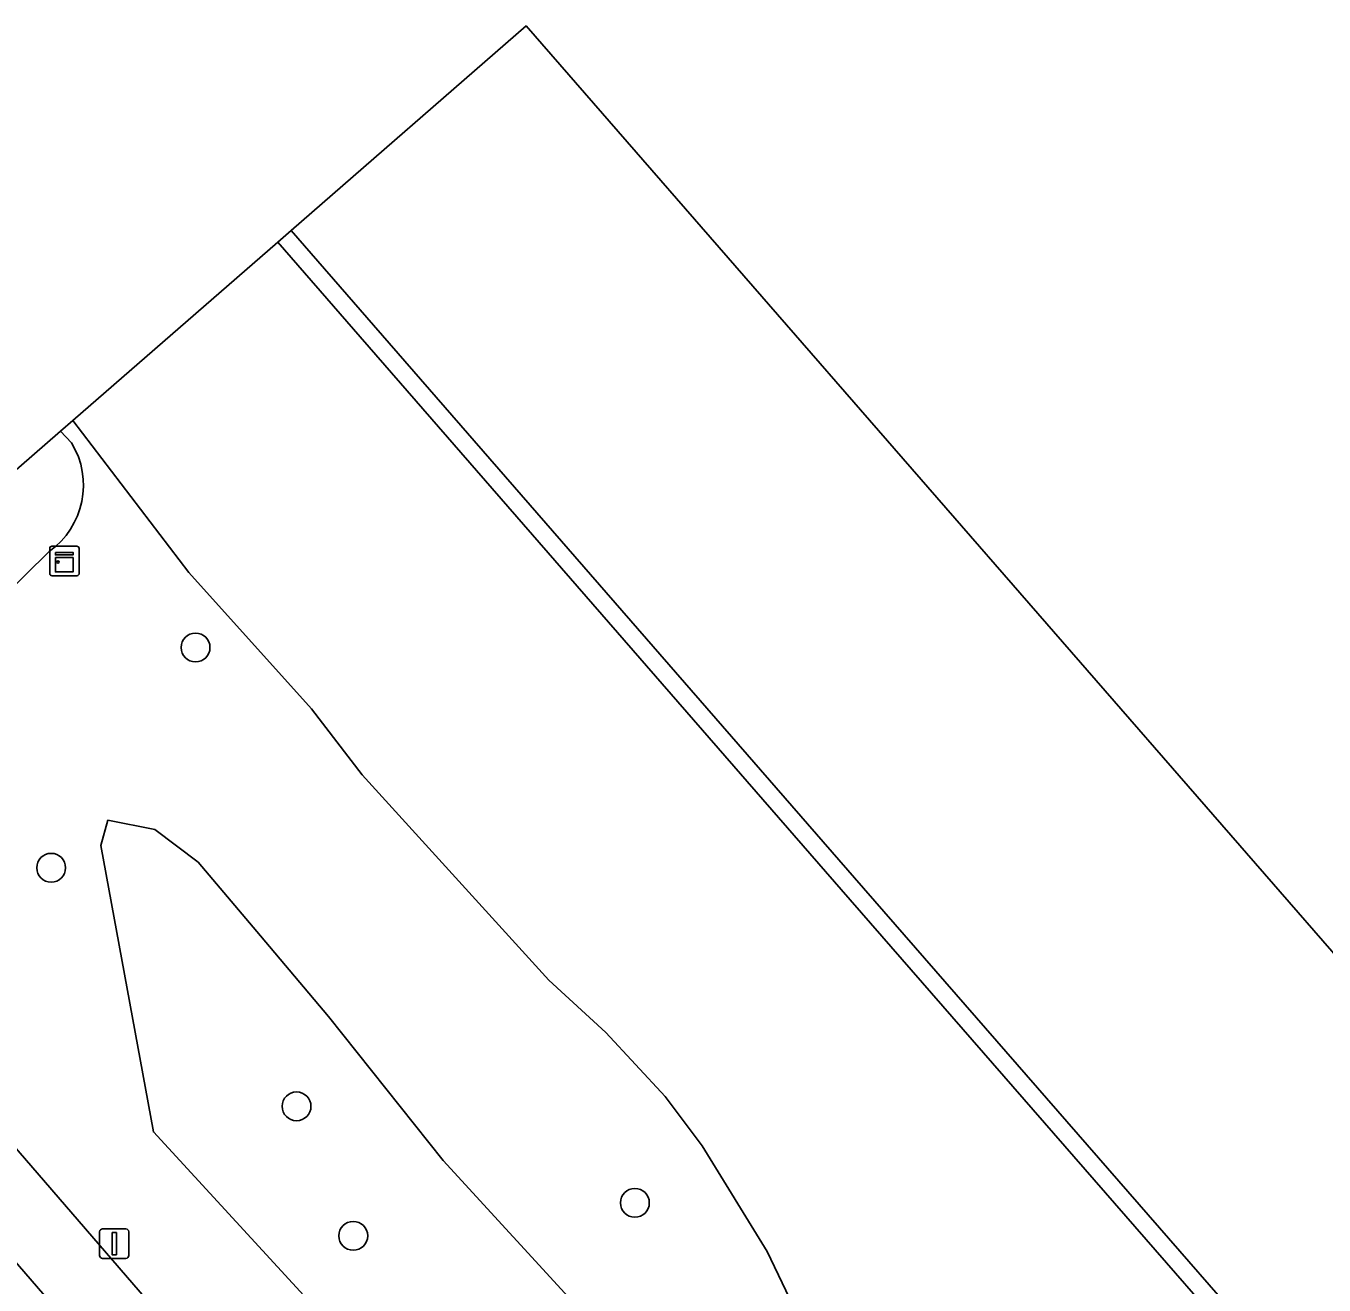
# Model space of a CAD drawing. Extents: x 155887 to 156869, y 383880 to 384678.
# Drawn here: x 156631.28 to 156675.3, y 384635.71 to 384678.4 of the extents above; entities that cross this region are included whole.
import ezdxf

# ---------------------------------------------------------------- set-up
doc = ezdxf.new("R2010")
doc.units = 0
for name, color, linetype in [('IMGEO_Boom', 7, 'Continuous'), ('IMGEO_Groenvoorziening', 7, 'Continuous'), ('IMGEO_Haag', 7, 'Continuous'), ('IMGEO_Kademuur', 7, 'Continuous'), ('IMGEO_Kast', 7, 'Continuous'), ('IMGEO_Lichtmast', 7, 'Continuous'), ('IMGEO_Loofbos', 7, 'Continuous'), ('IMGEO_Rijbaan_lokaal_open', 7, 'Continuous'), ('IMGEO_Waterloop', 7, 'Continuous')]:
    doc.layers.add(name, color=color, linetype=linetype)

msp = doc.modelspace()

# ---------------------------------------------------------------- linework, layer by layer
at = {"layer": 'IMGEO_Boom'}
for centre in [(156637.029, 384657.323), (156632.133, 384649.854), (156640.454, 384641.766), (156651.927, 384638.493), (156642.377, 384637.374)]:
    msp.add_circle(centre, 0.489, dxfattribs=at)
at = {"layer": 'IMGEO_Groenvoorziening'}
for points in [[(156683.261, 384606.795), (156674.999, 384615.593), (156668.635, 384622.853), (156667.725, 384623.181), (156666.457, 384622.905), (156665.645, 384623.073), (156664.509, 384624.185), (156664.185, 384625.479), (156663.466, 384627.109), (156662.61, 384628.458), (156657.56, 384634.455), (156656.412, 384636.839), (156654.21, 384640.431), (156652.95, 384642.094), (156650.945, 384644.269), (156649.004, 384646.045), (156642.683, 384653.004), (156640.957, 384655.242), (156636.803, 384659.869), (156632.869, 384665.02), (156632.449, 384664.654)], [(156632.821, 384664.264), (156632.449, 384664.654), (156630.601, 384663.045), (156630.613, 384663.031), (156630.913, 384662.69), (156630.763, 384661.947), (156621.41, 384654.785), (156621.004, 384654.69), (156619.664, 384653.524)], [(156632.449, 384664.654), (156632.821, 384664.264)], [(156619.664, 384653.524), (156620.608, 384652.339), (156623.541, 384653.687), (156628.775, 384657.34), (156632.065, 384660.579)], [(156632.065, 384660.579), (156628.775, 384657.34), (156623.541, 384653.687), (156620.608, 384652.339), (156622.096, 384650.592), (156623.228, 384649.262), (156664.623, 384601.327), (156701.627, 384558.41)]]:
    msp.add_lwpolyline(points, dxfattribs=at)
for points in [[(156633.818, 384650.61), (156635.599, 384640.9), (156662.237, 384611.911), (156670.618, 384611.365), (156668.243, 384615.092), (156663.4, 384620.909), (156659.934, 384624.708), (156650.176, 384634.751), (156645.428, 384639.926), (156641.534, 384644.817), (156639.231, 384647.547), (156637.118, 384650.04), (156635.646, 384651.156), (156634.055, 384651.465)], [(156670.618, 384611.365), (156662.237, 384611.911), (156635.599, 384640.9), (156633.818, 384650.61), (156634.055, 384651.465), (156635.646, 384651.156), (156637.118, 384650.04), (156639.231, 384647.547), (156641.534, 384644.817), (156645.428, 384639.926), (156650.176, 384634.751), (156659.934, 384624.708), (156663.4, 384620.909), (156668.243, 384615.092)], [(156622.832, 384645.854), (156620.172, 384648.933), (156619.519, 384648.37), (156623.622, 384643.626), (156637.165, 384627.994), (156637.688, 384627.384), (156637.727, 384627.418), (156639.862, 384624.95), (156639.811, 384624.906), (156659.525, 384602.103), (156660.155, 384602.646)]]:
    msp.add_lwpolyline(points, close=True, dxfattribs=at)
msp.add_arc((156630.468, 384662.827), 2.758, 305.3991, 31.4134, dxfattribs=at)
msp.add_arc((156630.468, 384662.827), 2.758, 305.3991, 31.4134, dxfattribs=at)
at = {"layer": 'IMGEO_Haag'}
msp.add_lwpolyline([(156622.832, 384645.854), (156620.172, 384648.933), (156619.519, 384648.37), (156623.622, 384643.626), (156637.165, 384627.994), (156637.688, 384627.384), (156637.727, 384627.418), (156639.862, 384624.95), (156639.811, 384624.906), (156659.525, 384602.103), (156660.155, 384602.646)], close=True, dxfattribs=at)
at = {"layer": 'IMGEO_Kademuur'}
msp.add_lwpolyline([(156639.814, 384671.065), (156642.38, 384668.115), (156658.926, 384649.121), (156682.291, 384622.308), (156702.139, 384599.538), (156721.159, 384577.465), (156724.721, 384573.339), (156728.663, 384568.774), (156730.165, 384567.033), (156730.961, 384566.111), (156731.416, 384566.503), (156721.613, 384577.857), (156702.593, 384599.931), (156682.744, 384622.702), (156659.378, 384649.515), (156642.832, 384668.509), (156640.266, 384671.459)], close=True, dxfattribs=at)
at = {"layer": 'IMGEO_Kast'}
for p, q in [((156632.083, 384659.832), (156632.083, 384660.673)), ((156632.083, 384660.673), (156632.083, 384659.832)), ((156632.158, 384660.757), (156632.999, 384660.757)), ((156632.999, 384660.757), (156632.158, 384660.757)), ((156633.083, 384660.682), (156633.083, 384659.841)), ((156633.083, 384659.841), (156633.083, 384660.682)), ((156633.008, 384659.757), (156632.167, 384659.757)), ((156632.167, 384659.757), (156633.008, 384659.757))]:
    msp.add_line(p, q, dxfattribs=at)
for points in [[(156632.278, 384660.547), (156632.878, 384660.547), (156632.878, 384660.462), (156632.278, 384660.462), (156632.278, 384660.547)], [(156632.278, 384660.372), (156632.878, 384660.372), (156632.878, 384659.883), (156632.278, 384659.883), (156632.278, 384660.372)]]:
    msp.add_lwpolyline(points, dxfattribs=at)
msp.add_circle((156632.362, 384660.221), 0.0377, dxfattribs=at)
for centre, start, end in [((156632.161, 384660.679), 92.4484, 184.2845), ((156632.161, 384660.679), 92.4484, 184.2845), ((156633.005, 384660.679), 2.4484, 94.2845), ((156633.005, 384660.679), 2.4484, 94.2845), ((156632.161, 384659.835), 182.4484, 274.2845), ((156632.161, 384659.835), 182.4484, 274.2845), ((156633.005, 384659.835), 272.4484, 4.2845), ((156633.005, 384659.835), 272.4484, 4.2845)]:
    msp.add_arc(centre, 0.0779, start, end, dxfattribs=at)
at = {"layer": 'IMGEO_Lichtmast'}
for p, q in [((156633.776, 384636.711), (156633.776, 384637.511)), ((156633.776, 384637.511), (156633.776, 384636.711)), ((156633.876, 384637.611), (156634.666, 384637.611)), ((156634.666, 384637.611), (156633.876, 384637.611)), ((156634.766, 384637.511), (156634.766, 384636.711)), ((156634.766, 384636.711), (156634.766, 384637.511)), ((156634.666, 384636.611), (156633.876, 384636.611)), ((156633.876, 384636.611), (156634.666, 384636.611))]:
    msp.add_line(p, q, dxfattribs=at)
msp.add_lwpolyline([(156634.196, 384637.486), (156634.346, 384637.486), (156634.346, 384636.736), (156634.196, 384636.736), (156634.196, 384637.486)], dxfattribs=at)
for centre, start, end in [((156633.876, 384637.511), 90, 180), ((156633.876, 384637.511), 90, 180), ((156634.666, 384637.511), 0, 90), ((156634.666, 384637.511), 360, 90), ((156633.876, 384636.711), 180, 270), ((156633.876, 384636.711), 180, 270), ((156634.666, 384636.711), 270, 0), ((156634.666, 384636.711), 270, 0)]:
    msp.add_arc(centre, 0.1, start, end, dxfattribs=at)
at = {"layer": 'IMGEO_Loofbos'}
msp.add_lwpolyline([(156682.291, 384622.308), (156658.926, 384649.121), (156642.38, 384668.115), (156639.814, 384671.065), (156632.869, 384665.02), (156636.803, 384659.869), (156640.957, 384655.242), (156642.683, 384653.004), (156649.004, 384646.045), (156650.945, 384644.269), (156652.95, 384642.094), (156654.21, 384640.431), (156656.412, 384636.839), (156657.56, 384634.455), (156662.61, 384628.458), (156663.466, 384627.109), (156664.185, 384625.479), (156664.509, 384624.185), (156665.645, 384623.073), (156666.457, 384622.905), (156667.725, 384623.181), (156668.635, 384622.853), (156674.999, 384615.593), (156683.261, 384606.795)], dxfattribs=at)
at = {"layer": 'IMGEO_Rijbaan_lokaal_open'}
msp.add_lwpolyline([(156746.365, 384506.522), (156701.627, 384558.41), (156664.623, 384601.327), (156623.228, 384649.262), (156622.096, 384650.592), (156620.172, 384648.933), (156622.832, 384645.854), (156660.155, 384602.646), (156660.278, 384602.504), (156660.868, 384601.823), (156664.605, 384597.51), (156665.067, 384596.977), (156698.126, 384558.649), (156698.324, 384558.419), (156702.057, 384554.113), (156739.97, 384510.109)], dxfattribs=at)
at = {"layer": 'IMGEO_Waterloop'}
msp.add_lwpolyline([(156868.628, 384425.309), (156648.236, 384678.397), (156640.266, 384671.459), (156642.832, 384668.509), (156659.378, 384649.515), (156682.744, 384622.702), (156702.593, 384599.931), (156721.613, 384577.857), (156731.416, 384566.503), (156730.961, 384566.111), (156730.165, 384567.033), (156729.663, 384566.578), (156729.546, 384566.434), (156732.509, 384562.958), (156733.186, 384563.534), (156732.049, 384564.867), (156732.067, 384565.042), (156732.391, 384565.324), (156750.693, 384544.161)], dxfattribs=at)

doc.saveas('drawing.dxf')
